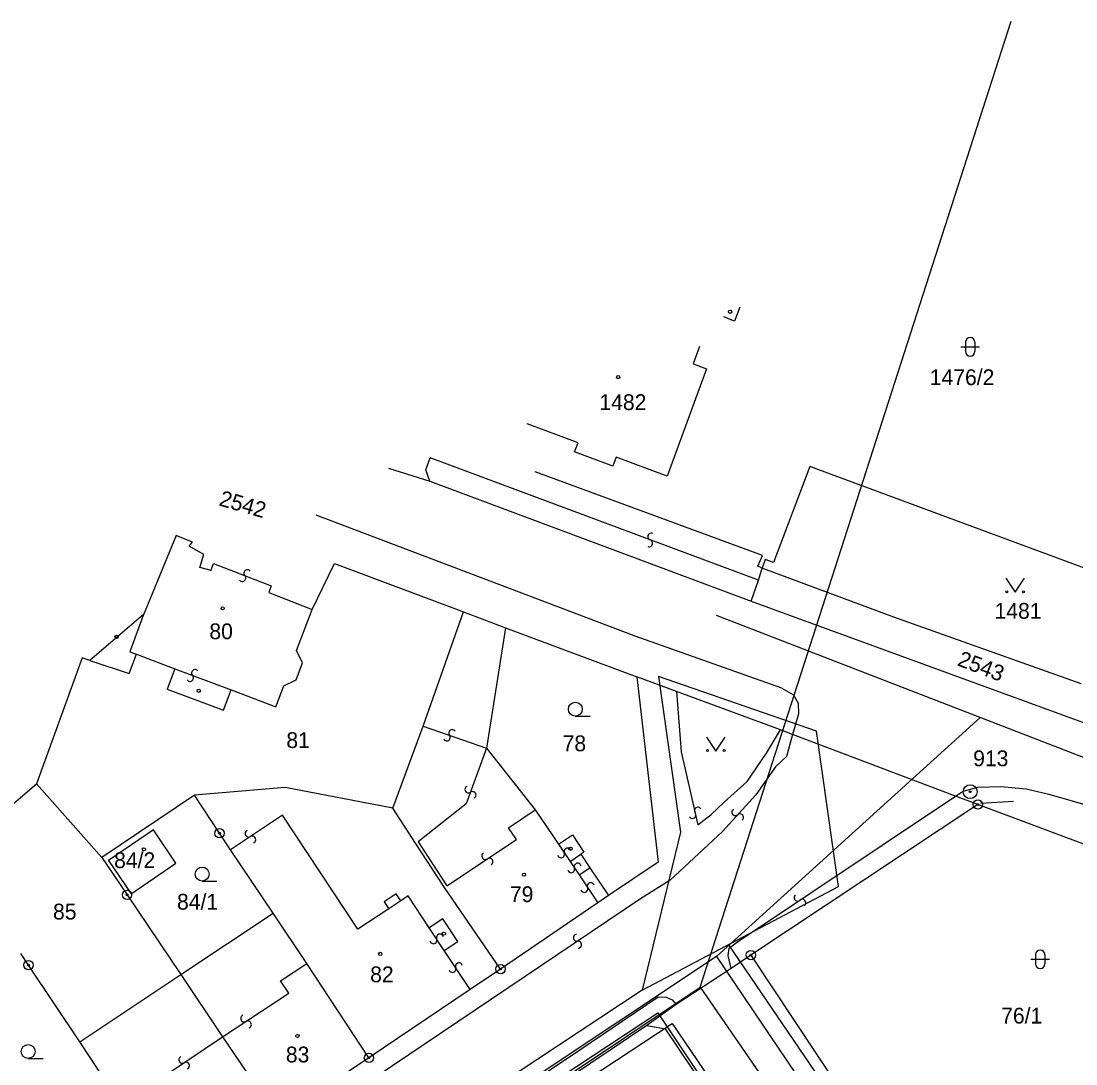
# Model space of a CAD drawing. Extents: x -469926 to -462499, y -1098642 to -1092733.
# Drawn here: x -464194 to -464080.5, y -1094362.6 to -1094250.4 of the extents above; entities that cross this region are included whole.
import ezdxf

# ---------------------------------------------------------------- set-up
doc = ezdxf.new("R2010")
doc.units = 0
for name, color, linetype in [('Vrstva 1', 7, 'Continuous'), ('Vrstva 12', 7, 'Continuous'), ('Vrstva 14', 7, 'Continuous'), ('Vrstva 16', 7, 'Continuous'), ('Vrstva 24', 7, 'Continuous'), ('Vrstva 25', 7, 'Continuous'), ('Vrstva 29', 7, 'Continuous'), ('Vrstva 4', 7, 'Continuous'), ('Vrstva 50', 7, 'Continuous'), ('Vrstva 51', 7, 'Continuous'), ('Vrstva 55', 7, 'Continuous'), ('Vrstva 6', 7, 'Continuous'), ('Vrstva 8', 7, 'Continuous')]:
    doc.layers.add(name, color=color, linetype=linetype)

msp = doc.modelspace()

# ---------------------------------------------------------------- linework, layer by layer
at = {"layer": 'Vrstva 1'}
for p, q in [((-464120.98, -1094285.43), (-464121.66, -1094287.28)), ((-464121.66, -1094287.28), (-464120.22, -1094287.81)), ((-464120.22, -1094287.81), (-464124.45, -1094299.36)), ((-464134.04, -1094295.77), (-464139.5, -1094293.73)), ((-464134.41, -1094296.75), (-464134.04, -1094295.77)), ((-464130.29, -1094298.27), (-464134.41, -1094296.75)), ((-464129.93, -1094297.31), (-464130.29, -1094298.27)), ((-464124.45, -1094299.36), (-464129.93, -1094297.31)), ((-464154.43, -1094298.49), (-464149.97, -1094299.9)), ((-464114.18, -1094307.88), (-464138.64, -1094298.88)), ((-464109.11, -1094298.31), (-464113, -1094308.66)), ((-464071.39, -1094312.29), (-464109.11, -1094298.31)), ((-464149.97, -1094299.9), (-464115.41, -1094312.81)), ((-464127.88, -1094316.56), (-464162.2, -1094303.56)), ((-464177.29, -1094305.76), (-464180.8, -1094314.28)), ((-464175.53, -1094306.46), (-464177.29, -1094305.76)), ((-464175.88, -1094306.9), (-464175.53, -1094306.46)), ((-464174.3, -1094307.78), (-464175.88, -1094306.9)), ((-464174.74, -1094309.18), (-464174.3, -1094307.78)), ((-464114.7, -1094309.03), (-464114.18, -1094307.88)), ((-464173.52, -1094309.51), (-464174.74, -1094309.18)), ((-464162.63, -1094313.69), (-464160.24, -1094308.75)), ((-464160.24, -1094308.75), (-464146.37, -1094313.97)), ((-464114.23, -1094309.24), (-464114.7, -1094309.03)), ((-464113.89, -1094308.32), (-464114.23, -1094309.24)), ((-464113, -1094308.66), (-464113.89, -1094308.32)), ((-464114.23, -1094309.24), (-464114.1, -1094309.3)), ((-464114.1, -1094309.3), (-464100.11, -1094314.5)), ((-464164.34, -1094318.11), (-464162.63, -1094313.69)), ((-464115.41, -1094312.81), (-464072.38, -1094328.52)), ((-464150.69, -1094326.25), (-464146.37, -1094313.97)), ((-464146.37, -1094313.97), (-464141.84, -1094315.66)), ((-464100.11, -1094314.5), (-464079.95, -1094321.66)), ((-464141.84, -1094315.66), (-464143.87, -1094328.62)), ((-464141.84, -1094315.66), (-464127.7, -1094320.94)), ((-464112.1, -1094322.17), (-464127.88, -1094316.56)), ((-464163.67, -1094319.44), (-464164.34, -1094318.11)), ((-464187.37, -1094318.91), (-464192.3, -1094332.45)), ((-464186.57, -1094319.2), (-464187.37, -1094318.91)), ((-464186.57, -1094319.2), (-464182.33, -1094320.59)), ((-464182.33, -1094320.59), (-464181.55, -1094318.52)), ((-464181.55, -1094318.52), (-464177.4, -1094320.09)), ((-464177.4, -1094320.09), (-464178.23, -1094322.27)), ((-464164.37, -1094321.26), (-464163.67, -1094319.44)), ((-464165.69, -1094321.9), (-464164.37, -1094321.26)), ((-464123.44, -1094322.51), (-464127.7, -1094320.94)), ((-464127.7, -1094320.94), (-464125.41, -1094340.87)), ((-464178.23, -1094322.27), (-464172.17, -1094324.53)), ((-464172.17, -1094324.53), (-464171.37, -1094322.36)), ((-464171.37, -1094322.36), (-464166.55, -1094324.17)), ((-464166.55, -1094324.17), (-464165.69, -1094321.9)), ((-464112.26, -1094326.64), (-464123.44, -1094322.51)), ((-464112.1, -1094322.17), (-464110.85, -1094322.88)), ((-464110.85, -1094322.88), (-464110.37, -1094323.77)), ((-464110.37, -1094323.77), (-464110.31, -1094324.93)), ((-464110.31, -1094324.93), (-464110.67, -1094326.17)), ((-464110.67, -1094326.17), (-464110.95, -1094327.14)), ((-464153.98, -1094335.08), (-464150.69, -1094326.25)), ((-464110.95, -1094327.14), (-464112.26, -1094326.64)), ((-464093.43, -1094333.78), (-464110.95, -1094327.14)), ((-464143.87, -1094328.62), (-464138.64, -1094335.25)), ((-464201.16, -1094339.98), (-464192.3, -1094332.45)), ((-464192.3, -1094332.45), (-464185.26, -1094340.39)), ((-464165.54, -1094332.86), (-464175.31, -1094333.67)), ((-464153.98, -1094335.08), (-464165.54, -1094332.86)), ((-464092.62, -1094333.24), (-464091.02, -1094332.83)), ((-464091.02, -1094332.83), (-464088.54, -1094332.75)), ((-464088.54, -1094332.75), (-464085.84, -1094333)), ((-464085.84, -1094333), (-464083.4, -1094333.55)), ((-464175.31, -1094333.67), (-464185.26, -1094340.39)), ((-464172.61, -1094337.77), (-464175.31, -1094333.67)), ((-464093.43, -1094333.78), (-464092.62, -1094333.24)), ((-464091.03, -1094334.69), (-464093.43, -1094333.78)), ((-464083.4, -1094333.55), (-464074.59, -1094336.11)), ((-464151.51, -1094338.85), (-464153.98, -1094335.08)), ((-464138.64, -1094335.25), (-464136.15, -1094338.95)), ((-464091.03, -1094334.69), (-464115.44, -1094350.88)), ((-464063.41, -1094345), (-464091.03, -1094334.69)), ((-464179.72, -1094337.39), (-464184.54, -1094340.69)), ((-464177.3, -1094341), (-464179.72, -1094337.39)), ((-464171.42, -1094339.57), (-464172.61, -1094337.77)), ((-464136.15, -1094338.95), (-464134.65, -1094337.94)), ((-464134.65, -1094337.94), (-464133.4, -1094339.8)), ((-464166.85, -1094346.38), (-464171.42, -1094339.57)), ((-464148.39, -1094343.6), (-464151.51, -1094338.85)), ((-464133.4, -1094339.8), (-464133.74, -1094340.02)), ((-464185.26, -1094340.39), (-464182.56, -1094344.4)), ((-464184.54, -1094340.69), (-464182.11, -1094344.27)), ((-464133.74, -1094340.02), (-464132.76, -1094341.48)), ((-464125.41, -1094340.87), (-464130.75, -1094344.46)), ((-464182.11, -1094344.27), (-464177.3, -1094341)), ((-464132.76, -1094341.48), (-464130.75, -1094344.46)), ((-464142.37, -1094352.38), (-464148.39, -1094343.6)), ((-464182.56, -1094344.4), (-464176.77, -1094352.98)), ((-464131.91, -1094345.25), (-464142.37, -1094352.38)), ((-464130.75, -1094344.46), (-464131.91, -1094345.25)), ((-464176.77, -1094352.98), (-464166.85, -1094346.38)), ((-464163.23, -1094351.78), (-464166.85, -1094346.38)), ((-464193.16, -1094351.95), (-464193.97, -1094350.72)), ((-464115.44, -1094350.88), (-464117.57, -1094352.31)), ((-464115.44, -1094350.88), (-464102.31, -1094370.64)), ((-464187.65, -1094360.22), (-464193.16, -1094351.95)), ((-464156.53, -1094361.93), (-464163.23, -1094351.78)), ((-464117.57, -1094352.31), (-464123.47, -1094356.2)), ((-464187.65, -1094360.22), (-464176.77, -1094352.98)), ((-464176.77, -1094352.98), (-464172.27, -1094359.67)), ((-464142.37, -1094352.38), (-464145.64, -1094354.57)), ((-464145.64, -1094354.57), (-464156.53, -1094361.93)), ((-464123.47, -1094356.2), (-464126.64, -1094358.46)), ((-464126.64, -1094358.46), (-464142.03, -1094368.76)), ((-464126.64, -1094358.46), (-464124.62, -1094358.81)), ((-464114.26, -1094374.17), (-464124.62, -1094358.81)), ((-464183.16, -1094366.98), (-464187.65, -1094360.22)), ((-464172.27, -1094359.67), (-464166.31, -1094368.45)), ((-464156.53, -1094361.93), (-464166.31, -1094368.45))]:
    msp.add_line(p, q, dxfattribs=at)
at = {"layer": 'Vrstva 12'}
for p, q in [((-464125.38, -1094320.92), (-464123.03, -1094337.64)), ((-464108.37, -1094326.79), (-464125.38, -1094320.92)), ((-464106.02, -1094343.51), (-464108.37, -1094326.79)), ((-464123.03, -1094337.64), (-464127.14, -1094354.66)), ((-464127.14, -1094354.66), (-464106.02, -1094343.51)), ((-464117.85, -1094349.76), (-464081, -1094403.91)), ((-464127.14, -1094354.66), (-464277.08, -1094453.5))]:
    msp.add_line(p, q, dxfattribs=at)
at = {"layer": 'Vrstva 14'}
for p, q in [((-464174.37, -1094389.27), (-464125.45, -1094357.09)), ((-464125.45, -1094357.09), (-464102.56, -1094391.3))]:
    msp.add_line(p, q, dxfattribs=at)
at = {"layer": 'Vrstva 16'}
for p, q in [((-464174.7, -1094391.56), (-464123.92, -1094358.25)), ((-464123.92, -1094358.25), (-464088.36, -1094410.37))]:
    msp.add_line(p, q, dxfattribs=at)
at = {"layer": 'Vrstva 24'}
for centre, radius in [((-464091.85, -1094333.3), 0.75), ((-464091.85, -1094333.3), 0.1), ((-464091.03, -1094334.69), 0.5), ((-464091.03, -1094334.69), 0.1), ((-464172.61, -1094337.77), 0.5), ((-464172.61, -1094337.77), 0.1), ((-464182.56, -1094344.4), 0.5), ((-464182.56, -1094344.4), 0.1), ((-464115.44, -1094350.88), 0.5), ((-464115.44, -1094350.88), 0.1), ((-464193.16, -1094351.95), 0.5), ((-464193.16, -1094351.95), 0.1), ((-464142.37, -1094352.38), 0.5), ((-464142.37, -1094352.38), 0.1), ((-464156.53, -1094361.93), 0.5), ((-464156.53, -1094361.93), 0.1)]:
    msp.add_circle(centre, radius, dxfattribs=at)
at = {"layer": 'Vrstva 25'}
for p, q in [((-464092.34, -1094284.95), (-464092.34, -1094285.95)), ((-464091.34, -1094284.95), (-464091.34, -1094285.95)), ((-464092.84, -1094285.45), (-464090.84, -1094285.45)), ((-464088.01, -1094310.35), (-464087.01, -1094311.85)), ((-464087.01, -1094311.85), (-464086.01, -1094310.35)), ((-464134.33, -1094325.18), (-464132.73, -1094325.18)), ((-464174.48, -1094342.91), (-464172.88, -1094342.91)), ((-464193.19, -1094361.99), (-464191.59, -1094361.99))]:
    msp.add_line(p, q, dxfattribs=at)
for centre, radius in [((-464129.72, -1094288.7), 0.175), ((-464087.91, -1094311.8), 0.112), ((-464086.11, -1094311.8), 0.112), ((-464172.27, -1094313.58), 0.175), ((-464134.33, -1094324.43), 0.75), ((-464180.74, -1094339.5), 0.175), ((-464174.48, -1094342.16), 0.75), ((-464139.85, -1094342.23), 0.175), ((-464155.32, -1094350.75), 0.175), ((-464164.23, -1094359.58), 0.175), ((-464193.19, -1094361.24), 0.75)]:
    msp.add_circle(centre, radius, dxfattribs=at)
for centre, start, end in [((-464091.84, -1094284.95), 0, 180), ((-464091.84, -1094285.95), 180, 0)]:
    msp.add_arc(centre, 0.5, start, end, dxfattribs=at)
at = {"layer": 'Vrstva 29'}
for p, q in [((-464120.22, -1094327.43), (-464119.22, -1094328.93)), ((-464119.22, -1094328.93), (-464118.22, -1094327.43)), ((-464084.81, -1094350.83), (-464084.81, -1094351.83)), ((-464083.81, -1094350.83), (-464083.81, -1094351.83)), ((-464085.31, -1094351.33), (-464083.31, -1094351.33))]:
    msp.add_line(p, q, dxfattribs=at)
for centre, radius in [((-464117.68, -1094281.68), 0.175), ((-464183.68, -1094316.65), 0.175), ((-464174.84, -1094322.45), 0.175), ((-464120.12, -1094328.88), 0.112), ((-464118.32, -1094328.88), 0.112), ((-464134.84, -1094339.43), 0.175), ((-464148.47, -1094348.57), 0.175)]:
    msp.add_circle(centre, radius, dxfattribs=at)
for centre, start, end in [((-464084.31, -1094350.83), 0, 180), ((-464084.31, -1094351.83), 180, 0)]:
    msp.add_arc(centre, 0.5, start, end, dxfattribs=at)
at = {"layer": 'Vrstva 4'}
for p, q in [((-464116.64, -1094281.2), (-464117.2, -1094282.68)), ((-464117.48, -1094282.57), (-464118.37, -1094282.23)), ((-464117.2, -1094282.68), (-464117.48, -1094282.57)), ((-464150.43, -1094298.68), (-464149.96, -1094297.39)), ((-464114.64, -1094310.56), (-464149.96, -1094297.39)), ((-464149.97, -1094299.9), (-464150.43, -1094298.68)), ((-464173.53, -1094309.55), (-464173.24, -1094308.77)), ((-464173.24, -1094308.77), (-464167.04, -1094311.14)), ((-464114.64, -1094310.56), (-464114.23, -1094309.24)), ((-464167.04, -1094311.14), (-464167.32, -1094311.88)), ((-464115.41, -1094312.81), (-464114.64, -1094310.56)), ((-464167.32, -1094311.88), (-464162.63, -1094313.69)), ((-464180.79, -1094314.25), (-464186.57, -1094319.2)), ((-464180.79, -1094314.25), (-464182.25, -1094318.26)), ((-464182.25, -1094318.26), (-464181.55, -1094318.52)), ((-464177.4, -1094320.09), (-464171.37, -1094322.36)), ((-464123.44, -1094322.51), (-464122.95, -1094329.02)), ((-464150.69, -1094326.25), (-464143.87, -1094328.62)), ((-464113.76, -1094329.15), (-464112.26, -1094326.64)), ((-464110.95, -1094327.14), (-464111.6, -1094329.52)), ((-464143.87, -1094328.62), (-464146.07, -1094334.62)), ((-464122.95, -1094329.02), (-464121.14, -1094336.85)), ((-464115.84, -1094332.2), (-464113.76, -1094329.15)), ((-464111.6, -1094329.52), (-464112.78, -1094330.62)), ((-464112.78, -1094330.62), (-464114.91, -1094333.63)), ((-464118.32, -1094334.42), (-464115.84, -1094332.2)), ((-464114.91, -1094333.63), (-464118.49, -1094337.58)), ((-464116.99, -1094349.53), (-464093.43, -1094333.78)), ((-464146.07, -1094334.62), (-464151.25, -1094338.69)), ((-464141.51, -1094337.18), (-464138.64, -1094335.25)), ((-464119.71, -1094335.75), (-464118.32, -1094334.42)), ((-464165.84, -1094335.82), (-464171.42, -1094339.57)), ((-464157.73, -1094348.08), (-464165.84, -1094335.82)), ((-464121.14, -1094336.85), (-464119.71, -1094335.75)), ((-464140.67, -1094338.43), (-464141.51, -1094337.18)), ((-464151.25, -1094338.69), (-464148.14, -1094343.44)), ((-464148.14, -1094343.44), (-464140.67, -1094338.43)), ((-464118.49, -1094337.58), (-464124.13, -1094342.8)), ((-464136.15, -1094338.95), (-464134.9, -1094340.8)), ((-464134.9, -1094340.8), (-464133.74, -1094340.02)), ((-464134.9, -1094340.8), (-464133.92, -1094342.26)), ((-464133.92, -1094342.26), (-464132.76, -1094341.48)), ((-464133.92, -1094342.26), (-464131.91, -1094345.25)), ((-464124.13, -1094342.8), (-464127.32, -1094344.82)), ((-464153.62, -1094344.3), (-464154.91, -1094345.15)), ((-464153.12, -1094345.05), (-464153.62, -1094344.3)), ((-464127.32, -1094344.82), (-464232.82, -1094415.85)), ((-464154.91, -1094345.15), (-464154.41, -1094345.9)), ((-464153.12, -1094345.05), (-464154.41, -1094345.9)), ((-464152.32, -1094344.52), (-464153.12, -1094345.05)), ((-464150.04, -1094347.96), (-464152.32, -1094344.52)), ((-464154.41, -1094345.9), (-464157.73, -1094348.08)), ((-464148.58, -1094346.99), (-464150.04, -1094347.96)), ((-464146.97, -1094349.4), (-464148.58, -1094346.99)), ((-464148.43, -1094350.37), (-464150.04, -1094347.96)), ((-464148.43, -1094350.37), (-464146.97, -1094349.4)), ((-464117.77, -1094350.13), (-464116.99, -1094349.53)), ((-464145.64, -1094354.57), (-464148.43, -1094350.37)), ((-464117.87, -1094350.91), (-464117.77, -1094350.13)), ((-464117.57, -1094352.31), (-464117.87, -1094350.91)), ((-464166.06, -1094353.63), (-464163.23, -1094351.78)), ((-464165.16, -1094354.99), (-464166.06, -1094353.63)), ((-464172.27, -1094359.67), (-464165.16, -1094354.99)), ((-464133.83, -1094361.07), (-464125.4, -1094355.38)), ((-464125.4, -1094355.38), (-464124.56, -1094355.39)), ((-464124.56, -1094355.39), (-464123.92, -1094355.69)), ((-464123.92, -1094355.69), (-464123.47, -1094356.2)), ((-464178.21, -1094363.66), (-464172.27, -1094359.67)), ((-464175.67, -1094388.84), (-464133.83, -1094361.07))]:
    msp.add_line(p, q, dxfattribs=at)
at = {"layer": 'Vrstva 51'}
for centre, radius, start, end in [((-464126.16, -1094305.86), 0.376, 66.2104, 252.5215), ((-464126.39, -1094306.58), 0.377, 245.5343, 73.1975), ((-464170.16, -1094310.31), 0.377, 215.8443, 43.5075), ((-464169.61, -1094309.8), 0.376, 36.5204, 222.8315), ((-464175.24, -1094320.54), 0.376, 36.5204, 222.8315), ((-464175.79, -1094321.06), 0.377, 215.8443, 43.5075), ((-464148.16, -1094327.47), 0.377, 210.7743, 38.4375), ((-464147.57, -1094327), 0.376, 31.4504, 217.7615), ((-464145.83, -1094333.06), 0.376, 119.1304, 305.4415), ((-464145.39, -1094333.67), 0.377, 298.4543, 126.1175), ((-464121.14, -1094335.35), 0.376, 31.4504, 217.7615), ((-464117.11, -1094335.5), 0.376, 125.2104, 311.5215), ((-464121.73, -1094335.81), 0.377, 210.7743, 38.4375), ((-464116.61, -1094336.06), 0.377, 304.5343, 132.1975), ((-464169.48, -1094337.81), 0.376, 113.9904, 300.3015), ((-464169.09, -1094338.46), 0.377, 293.3143, 120.9775), ((-464135.16, -1094339.75), 0.376, 15.0704, 201.3815), ((-464144.01, -1094340.22), 0.376, 119.1304, 305.4415), ((-464143.57, -1094340.83), 0.377, 298.4543, 126.1175), ((-464135.86, -1094340.03), 0.377, 194.3943, 22.0575), ((-464134.78, -1094341.64), 0.377, 194.3943, 22.0575), ((-464134.08, -1094341.36), 0.376, 15.0704, 201.3815), ((-464132.67, -1094343.47), 0.376, 15.0704, 201.3815), ((-464133.37, -1094343.75), 0.377, 194.3943, 22.0575), ((-464110.42, -1094344.69), 0.376, 125.2104, 311.5215), ((-464109.92, -1094345.25), 0.377, 304.5343, 132.1975), ((-464148.9, -1094349), 0.376, 14.8304, 201.1415), ((-464134.17, -1094349.02), 0.376, 93.2104, 279.5215), ((-464149.6, -1094349.28), 0.377, 194.1543, 21.8175), ((-464134.04, -1094349.76), 0.377, 272.5343, 100.1975), ((-464147.55, -1094352.36), 0.377, 194.1543, 21.8175), ((-464146.85, -1094352.08), 0.376, 14.8304, 201.1415), ((-464169.95, -1094357.69), 0.376, 113.9904, 300.3015), ((-464169.56, -1094358.34), 0.377, 293.3143, 120.9775), ((-464176.6, -1094362.13), 0.376, 113.9904, 300.3015), ((-464176.22, -1094362.77), 0.377, 293.3143, 120.9775)]:
    msp.add_arc(centre, radius, start, end, dxfattribs=at)
at = {"layer": 'Vrstva 55'}
msp.add_lwpolyline([(-464087.2, -1094334.34), (-464090.73, -1094334.57)], dxfattribs=at)
at = {"layer": 'Vrstva 6'}
for p, q in [((-464075.72, -1094331.16), (-464119.14, -1094314.35)), ((-464090.77, -1094325.33), (-464119.14, -1094351.02)), ((-464119.14, -1094351.02), (-464489.02, -1094596.78)), ((-464119.14, -1094351.02), (-464084.91, -1094401.64))]:
    msp.add_line(p, q, dxfattribs=at)
at = {"layer": 'Vrstva 8'}
for p, q in [((-464120.91, -1094354.32), (-464087.43, -1094250.41)), ((-464483.01, -1094596.29), (-464120.91, -1094354.32)), ((-464120.91, -1094354.32), (-464087.02, -1094403.47))]:
    msp.add_line(p, q, dxfattribs=at)

# ---------------------------------------------------------------- texts
at = {"layer": 'Vrstva 50'}
for s, p in [('1476/2', (-464096.2, -1094289.57)), ('1482', (-464131.74, -1094292.25)), ('1481', (-464089.23, -1094314.7)), ('80', (-464173.7, -1094316.9)), ('81', (-464165.42, -1094328.6)), ('78', (-464135.7, -1094328.95)), ('913', (-464091.53, -1094330.56)), ('84/2', (-464183.95, -1094341.52)), ('84/1', (-464177.18, -1094345.99)), ('79', (-464141.37, -1094345.18)), ('85', (-464190.52, -1094347.05)), ('82', (-464156.4, -1094353.8)), ('76/1', (-464088.52, -1094358.24)), ('83', (-464165.47, -1094362.42))]:
    msp.add_text(s, height=1.7, dxfattribs=at).set_placement(p)
for s, rotation, p in [('2542', 343.86, (-464172.76, -1094302.49)), ('2543', 339.192, (-464093.33, -1094319.69))]:
    msp.add_text(s, height=1.7, rotation=rotation, dxfattribs=at).set_placement(p)

doc.saveas('drawing.dxf')
